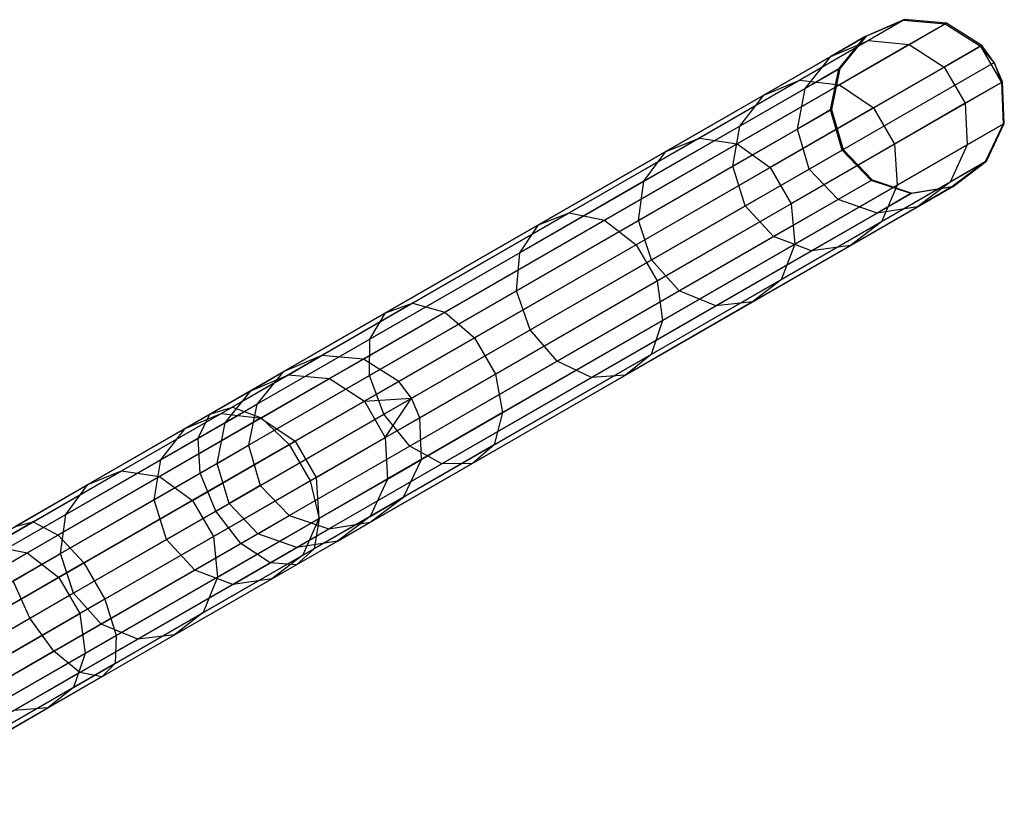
# Model space of a CAD drawing. Extents: x -91 to 91, y -91 to 262.
# Tile 471 of 480: x 68 to 79, y 37 to 46. Entities that reach past the tile are written whole.
import ezdxf

# ---------------------------------------------------------------- set-up
doc = ezdxf.new("R2010")
doc.units = 0
doc.header["$LTSCALE"] = 25.4
doc.layers.get('0').update_dxf_attribs({"linetype": 'CONTINUOUS'})

# ---------------------------------------------------------------- blocks, each defined once
blk = doc.blocks.new('ETE0_STL_1')
at = {"color": 0}
for p, q in [((71.219, 42.164, 301.427), (77.882, 46.007, 191.427)), ((71.219, 42.164, 301.427), (77.882, 46.007, 191.427)), ((71.695, 42.125, 301.455), (78.359, 45.967, 191.455)), ((71.695, 42.125, 301.455), (78.359, 45.967, 191.455)), ((77.431, 45.813, 188.432), (77.87, 46, 188.395)), ((77.431, 45.813, 188.432), (77.87, 46, 188.395)), ((77.882, 46.007, 191.427), (77.443, 45.82, 191.394)), ((77.882, 46.007, 191.427), (77.443, 45.82, 191.394)), ((77.87, 46, 188.395), (77.467, 45.767, 185.397)), ((77.87, 46, 188.395), (77.467, 45.767, 185.397)), ((77.882, 46.007, 191.427), (77.87, 46, 188.395)), ((77.882, 46.007, 191.427), (77.87, 46, 188.395)), ((77.87, 46, 188.395), (78.346, 45.96, 188.363)), ((77.87, 46, 188.395), (78.346, 45.96, 188.363)), ((78.359, 45.967, 191.455), (77.882, 46.007, 191.427)), ((78.359, 45.967, 191.455), (77.882, 46.007, 191.427)), ((78.346, 45.96, 188.363), (77.935, 45.723, 185.308)), ((78.346, 45.96, 188.363), (77.935, 45.723, 185.308)), ((78.359, 45.967, 191.455), (78.346, 45.96, 188.363)), ((78.359, 45.967, 191.455), (78.346, 45.96, 188.363)), ((78.346, 45.96, 188.363), (78.75, 45.704, 188.346)), ((78.346, 45.96, 188.363), (78.75, 45.704, 188.346)), ((78.763, 45.711, 191.47), (78.359, 45.967, 191.455)), ((78.763, 45.711, 191.47), (78.359, 45.967, 191.455)), ((70.779, 41.978, 301.394), (77.443, 45.82, 191.394)), ((70.779, 41.978, 301.394), (77.443, 45.82, 191.394)), ((77.431, 45.813, 188.432), (77.037, 45.586, 185.505)), ((77.431, 45.813, 188.432), (77.037, 45.586, 185.505)), ((77.129, 45.443, 188.468), (77.431, 45.813, 188.432)), ((77.129, 45.443, 188.468), (77.431, 45.813, 188.432)), ((77.443, 45.82, 191.394), (77.141, 45.45, 191.363)), ((77.443, 45.82, 191.394), (77.141, 45.45, 191.363)), ((77.443, 45.82, 191.394), (77.431, 45.813, 188.432)), ((77.443, 45.82, 191.394), (77.431, 45.813, 188.432)), ((72.099, 41.869, 301.47), (78.763, 45.711, 191.47)), ((72.099, 41.869, 301.47), (78.763, 45.711, 191.47)), ((77.467, 45.767, 185.397), (76.683, 45.315, 182.503)), ((77.467, 45.767, 185.397), (76.683, 45.315, 182.503)), ((77.037, 45.586, 185.505), (77.467, 45.767, 185.397)), ((77.037, 45.586, 185.505), (77.467, 45.767, 185.397)), ((77.935, 45.723, 185.308), (77.136, 45.262, 182.357)), ((77.935, 45.723, 185.308), (77.136, 45.262, 182.357)), ((77.467, 45.767, 185.397), (77.935, 45.723, 185.308)), ((77.467, 45.767, 185.397), (77.935, 45.723, 185.308)), ((77.935, 45.723, 185.308), (78.335, 45.464, 185.258)), ((77.935, 45.723, 185.308), (78.335, 45.464, 185.258)), ((78.75, 45.704, 188.346), (78.335, 45.464, 185.258)), ((78.75, 45.704, 188.346), (78.335, 45.464, 185.258)), ((78.763, 45.711, 191.47), (78.75, 45.704, 188.346)), ((78.763, 45.711, 191.47), (78.75, 45.704, 188.346)), ((78.75, 45.704, 188.346), (78.989, 45.289, 188.346)), ((78.907, 45.518, 191.473), (78.75, 45.704, 188.346)), ((78.907, 45.518, 191.473), (78.75, 45.704, 188.346)), ((78.75, 45.704, 188.346), (78.989, 45.289, 188.346)), ((78.907, 45.518, 191.473), (78.763, 45.711, 191.47)), ((78.907, 45.518, 191.473), (78.763, 45.711, 191.47)), ((77.037, 45.586, 185.505), (76.272, 45.144, 182.678)), ((77.037, 45.586, 185.505), (76.272, 45.144, 182.678)), ((76.745, 45.221, 185.606), (77.037, 45.586, 185.505)), ((76.745, 45.221, 185.606), (77.037, 45.586, 185.505)), ((72.244, 41.676, 301.473), (78.907, 45.518, 191.473)), ((72.244, 41.676, 301.473), (78.907, 45.518, 191.473)), ((79.002, 45.297, 191.47), (78.907, 45.518, 191.473)), ((78.907, 45.518, 191.473), (78.989, 45.289, 188.346)), ((78.907, 45.518, 191.473), (78.989, 45.289, 188.346)), ((79.002, 45.297, 191.47), (78.907, 45.518, 191.473)), ((70.478, 41.608, 301.363), (77.141, 45.45, 191.363)), ((70.478, 41.608, 301.363), (77.141, 45.45, 191.363)), ((77.129, 45.443, 188.468), (76.745, 45.221, 185.606)), ((77.129, 45.443, 188.468), (76.745, 45.221, 185.606)), ((77.034, 44.975, 188.493), (77.129, 45.443, 188.468)), ((77.034, 44.975, 188.493), (77.129, 45.443, 188.468)), ((77.141, 45.45, 191.363), (77.046, 44.981, 191.341)), ((77.141, 45.45, 191.363), (77.046, 44.981, 191.341)), ((77.141, 45.45, 191.363), (77.129, 45.443, 188.468)), ((77.141, 45.45, 191.363), (77.129, 45.443, 188.468)), ((78.335, 45.464, 185.258), (77.527, 44.999, 182.275)), ((78.335, 45.464, 185.258), (77.527, 44.999, 182.275)), ((78.335, 45.464, 185.258), (78.574, 45.05, 185.258)), ((78.335, 45.464, 185.258), (78.574, 45.05, 185.258)), ((72.338, 41.454, 301.47), (79.002, 45.297, 191.47)), ((72.338, 41.454, 301.47), (79.002, 45.297, 191.47)), ((76.683, 45.315, 182.503), (75.535, 44.653, 179.774)), ((76.683, 45.315, 182.503), (75.535, 44.653, 179.774)), ((77.136, 45.262, 182.357), (75.966, 44.588, 179.576)), ((77.136, 45.262, 182.357), (75.966, 44.588, 179.576)), ((76.272, 45.144, 182.678), (76.683, 45.315, 182.503)), ((76.272, 45.144, 182.678), (76.683, 45.315, 182.503)), ((76.683, 45.315, 182.503), (77.136, 45.262, 182.357)), ((76.683, 45.315, 182.503), (77.136, 45.262, 182.357)), ((77.136, 45.262, 182.357), (77.527, 44.999, 182.275)), ((77.136, 45.262, 182.357), (77.527, 44.999, 182.275)), ((78.989, 45.289, 188.346), (78.574, 45.05, 185.258)), ((78.989, 45.289, 188.346), (78.574, 45.05, 185.258)), ((79.002, 45.297, 191.47), (78.989, 45.289, 188.346)), ((79.002, 45.297, 191.47), (78.989, 45.289, 188.346)), ((78.989, 45.289, 188.346), (79.008, 44.811, 188.363)), ((78.989, 45.289, 188.346), (79.008, 44.811, 188.363)), ((79.021, 44.819, 191.455), (79.002, 45.297, 191.47)), ((79.021, 44.819, 191.455), (79.002, 45.297, 191.47)), ((76.272, 45.144, 182.678), (75.15, 44.498, 180.013)), ((76.272, 45.144, 182.678), (75.15, 44.498, 180.013)), ((76.745, 45.221, 185.606), (75.996, 44.79, 182.843)), ((76.745, 45.221, 185.606), (75.996, 44.79, 182.843)), ((75.996, 44.79, 182.843), (76.272, 45.144, 182.678)), ((75.996, 44.79, 182.843), (76.272, 45.144, 182.678)), ((76.656, 44.756, 185.678), (76.745, 45.221, 185.606)), ((76.656, 44.756, 185.678), (76.745, 45.221, 185.606)), ((78.574, 45.05, 185.258), (77.766, 44.584, 182.275)), ((78.574, 45.05, 185.258), (77.766, 44.584, 182.275)), ((78.574, 45.05, 185.258), (78.598, 44.574, 185.308)), ((78.574, 45.05, 185.258), (78.598, 44.574, 185.308)), ((70.382, 41.139, 301.341), (77.046, 44.981, 191.341)), ((70.382, 41.139, 301.341), (77.046, 44.981, 191.341)), ((77.527, 44.999, 182.275), (76.344, 44.317, 179.465)), ((77.527, 44.999, 182.275), (76.344, 44.317, 179.465)), ((77.034, 44.975, 188.493), (76.656, 44.756, 185.678)), ((77.034, 44.975, 188.493), (76.656, 44.756, 185.678)), ((77.046, 44.981, 191.341), (77.034, 44.975, 188.493)), ((77.046, 44.981, 191.341), (77.034, 44.975, 188.493)), ((77.167, 44.515, 188.502), (77.034, 44.975, 188.493)), ((77.167, 44.515, 188.502), (77.034, 44.975, 188.493)), ((77.046, 44.981, 191.341), (77.179, 44.522, 191.333)), ((77.046, 44.981, 191.341), (77.179, 44.522, 191.333)), ((77.527, 44.999, 182.275), (77.766, 44.584, 182.275)), ((77.527, 44.999, 182.275), (77.766, 44.584, 182.275)), ((72.358, 40.976, 301.455), (79.021, 44.819, 191.455)), ((72.358, 40.976, 301.455), (79.021, 44.819, 191.455)), ((79.008, 44.811, 188.363), (78.598, 44.574, 185.308)), ((79.008, 44.811, 188.363), (78.598, 44.574, 185.308)), ((79.008, 44.811, 188.363), (78.804, 44.38, 188.395)), ((79.008, 44.811, 188.363), (78.804, 44.38, 188.395)), ((78.817, 44.387, 191.427), (79.021, 44.819, 191.455)), ((78.817, 44.387, 191.427), (79.021, 44.819, 191.455)), ((79.021, 44.819, 191.455), (79.008, 44.811, 188.363)), ((79.021, 44.819, 191.455), (79.008, 44.811, 188.363)), ((75.996, 44.79, 182.843), (74.9, 44.158, 180.238)), ((75.996, 44.79, 182.843), (74.9, 44.158, 180.238)), ((75.919, 44.332, 182.96), (75.996, 44.79, 182.843)), ((75.919, 44.332, 182.96), (75.996, 44.79, 182.843)), ((76.656, 44.756, 185.678), (75.919, 44.332, 182.96)), ((76.656, 44.756, 185.678), (75.919, 44.332, 182.96)), ((76.791, 44.298, 185.704), (76.656, 44.756, 185.678)), ((76.791, 44.298, 185.704), (76.656, 44.756, 185.678)), ((75.535, 44.653, 179.774), (74.048, 43.796, 177.273)), ((75.535, 44.653, 179.774), (74.048, 43.796, 177.273)), ((75.966, 44.588, 179.576), (74.45, 43.714, 177.027)), ((75.966, 44.588, 179.576), (74.45, 43.714, 177.027)), ((75.15, 44.498, 180.013), (75.535, 44.653, 179.774)), ((75.15, 44.498, 180.013), (75.535, 44.653, 179.774)), ((75.535, 44.653, 179.774), (75.966, 44.588, 179.576)), ((75.535, 44.653, 179.774), (75.966, 44.588, 179.576)), ((75.966, 44.588, 179.576), (76.344, 44.317, 179.465)), ((75.966, 44.588, 179.576), (76.344, 44.317, 179.465)), ((77.766, 44.584, 182.275), (76.583, 43.902, 179.465)), ((77.766, 44.584, 182.275), (76.583, 43.902, 179.465)), ((77.766, 44.584, 182.275), (77.798, 44.114, 182.357)), ((77.766, 44.584, 182.275), (77.798, 44.114, 182.357)), ((78.598, 44.574, 185.308), (77.798, 44.114, 182.357)), ((78.598, 44.574, 185.308), (77.798, 44.114, 182.357)), ((78.598, 44.574, 185.308), (78.401, 44.147, 185.397)), ((78.598, 44.574, 185.308), (78.401, 44.147, 185.397)), ((70.515, 40.679, 301.333), (77.179, 44.522, 191.333)), ((70.515, 40.679, 301.333), (77.179, 44.522, 191.333)), ((75.15, 44.498, 180.013), (73.698, 43.661, 177.571)), ((75.15, 44.498, 180.013), (73.698, 43.661, 177.571)), ((74.9, 44.158, 180.238), (75.15, 44.498, 180.013)), ((74.9, 44.158, 180.238), (75.15, 44.498, 180.013)), ((76.791, 44.298, 185.704), (77.167, 44.515, 188.502)), ((76.791, 44.298, 185.704), (77.167, 44.515, 188.502)), ((77.179, 44.522, 191.333), (77.167, 44.515, 188.502)), ((77.179, 44.522, 191.333), (77.167, 44.515, 188.502)), ((77.498, 44.169, 188.493), (77.167, 44.515, 188.502)), ((77.498, 44.169, 188.493), (77.167, 44.515, 188.502)), ((77.179, 44.522, 191.333), (77.51, 44.176, 191.341)), ((77.179, 44.522, 191.333), (77.51, 44.176, 191.341)), ((72.153, 40.544, 301.427), (78.817, 44.387, 191.427)), ((72.153, 40.544, 301.427), (78.817, 44.387, 191.427)), ((78.804, 44.38, 188.395), (78.401, 44.147, 185.397)), ((78.804, 44.38, 188.395), (78.401, 44.147, 185.397)), ((78.804, 44.38, 188.395), (78.423, 44.093, 188.432)), ((78.804, 44.38, 188.395), (78.423, 44.093, 188.432)), ((78.435, 44.1, 191.394), (78.817, 44.387, 191.427)), ((78.435, 44.1, 191.394), (78.817, 44.387, 191.427)), ((78.817, 44.387, 191.427), (78.804, 44.38, 188.395)), ((78.817, 44.387, 191.427), (78.804, 44.38, 188.395)), ((76.344, 44.317, 179.465), (74.812, 43.433, 176.888)), ((76.344, 44.317, 179.465), (74.812, 43.433, 176.888)), ((75.919, 44.332, 182.96), (74.841, 43.71, 180.398)), ((75.919, 44.332, 182.96), (74.841, 43.71, 180.398)), ((76.059, 43.876, 183.002), (75.919, 44.332, 182.96)), ((76.059, 43.876, 183.002), (75.919, 44.332, 182.96)), ((76.059, 43.876, 183.002), (76.791, 44.298, 185.704)), ((76.059, 43.876, 183.002), (76.791, 44.298, 185.704)), ((76.344, 44.317, 179.465), (76.583, 43.902, 179.465)), ((76.344, 44.317, 179.465), (76.583, 43.902, 179.465)), ((77.12, 43.951, 185.678), (76.791, 44.298, 185.704)), ((77.12, 43.951, 185.678), (76.791, 44.298, 185.704)), ((70.846, 40.334, 301.341), (77.51, 44.176, 191.341)), ((70.846, 40.334, 301.341), (77.51, 44.176, 191.341)), ((74.9, 44.158, 180.238), (73.481, 43.339, 177.851)), ((74.9, 44.158, 180.238), (73.481, 43.339, 177.851)), ((74.841, 43.71, 180.398), (74.9, 44.158, 180.238)), ((74.841, 43.71, 180.398), (74.9, 44.158, 180.238)), ((77.498, 44.169, 188.493), (77.12, 43.951, 185.678)), ((77.498, 44.169, 188.493), (77.12, 43.951, 185.678)), ((77.51, 44.176, 191.341), (77.498, 44.169, 188.493)), ((77.51, 44.176, 191.341), (77.498, 44.169, 188.493)), ((77.951, 44.017, 188.468), (77.498, 44.169, 188.493)), ((77.951, 44.017, 188.468), (77.498, 44.169, 188.493)), ((77.51, 44.176, 191.341), (77.963, 44.024, 191.363)), ((77.51, 44.176, 191.341), (77.963, 44.024, 191.363)), ((78.401, 44.147, 185.397), (77.617, 43.695, 182.503)), ((78.401, 44.147, 185.397), (77.617, 43.695, 182.503)), ((78.401, 44.147, 185.397), (78.029, 43.866, 185.505)), ((78.401, 44.147, 185.397), (78.029, 43.866, 185.505)), ((71.3, 40.182, 301.363), (77.963, 44.024, 191.363)), ((71.3, 40.182, 301.363), (77.963, 44.024, 191.363)), ((71.771, 40.258, 301.394), (78.435, 44.1, 191.394)), ((71.771, 40.258, 301.394), (78.435, 44.1, 191.394)), ((77.798, 44.114, 182.357), (76.628, 43.439, 179.576)), ((77.798, 44.114, 182.357), (76.628, 43.439, 179.576)), ((77.951, 44.017, 188.468), (77.567, 43.795, 185.606)), ((77.951, 44.017, 188.468), (77.567, 43.795, 185.606)), ((77.798, 44.114, 182.357), (77.617, 43.695, 182.503)), ((77.798, 44.114, 182.357), (77.617, 43.695, 182.503)), ((78.423, 44.093, 188.432), (77.951, 44.017, 188.468)), ((78.423, 44.093, 188.432), (77.951, 44.017, 188.468)), ((77.963, 44.024, 191.363), (77.951, 44.017, 188.468)), ((77.963, 44.024, 191.363), (77.951, 44.017, 188.468)), ((77.963, 44.024, 191.363), (78.435, 44.1, 191.394)), ((77.963, 44.024, 191.363), (78.435, 44.1, 191.394)), ((78.423, 44.093, 188.432), (78.029, 43.866, 185.505)), ((78.423, 44.093, 188.432), (78.029, 43.866, 185.505)), ((78.435, 44.1, 191.394), (78.423, 44.093, 188.432)), ((78.435, 44.1, 191.394), (78.423, 44.093, 188.432)), ((76.583, 43.902, 179.465), (75.052, 43.019, 176.888)), ((76.583, 43.902, 179.465), (75.052, 43.019, 176.888)), ((77.12, 43.951, 185.678), (76.384, 43.527, 182.96)), ((77.12, 43.951, 185.678), (76.384, 43.527, 182.96)), ((76.583, 43.902, 179.465), (76.628, 43.439, 179.576)), ((76.583, 43.902, 179.465), (76.628, 43.439, 179.576)), ((77.567, 43.795, 185.606), (77.12, 43.951, 185.678)), ((77.567, 43.795, 185.606), (77.12, 43.951, 185.678)), ((74.048, 43.796, 177.273), (72.256, 42.763, 175.055)), ((74.048, 43.796, 177.273), (72.256, 42.763, 175.055)), ((73.698, 43.661, 177.571), (74.048, 43.796, 177.273)), ((73.698, 43.661, 177.571), (74.048, 43.796, 177.273)), ((74.048, 43.796, 177.273), (74.45, 43.714, 177.027)), ((74.048, 43.796, 177.273), (74.45, 43.714, 177.027)), ((74.988, 43.258, 180.455), (76.059, 43.876, 183.002)), ((74.988, 43.258, 180.455), (76.059, 43.876, 183.002)), ((76.384, 43.527, 182.96), (76.059, 43.876, 183.002)), ((76.384, 43.527, 182.96), (76.059, 43.876, 183.002)), ((77.567, 43.795, 185.606), (76.818, 43.364, 182.843)), ((77.567, 43.795, 185.606), (76.818, 43.364, 182.843)), ((78.029, 43.866, 185.505), (77.263, 43.425, 182.678)), ((78.029, 43.866, 185.505), (77.263, 43.425, 182.678)), ((78.029, 43.866, 185.505), (77.567, 43.795, 185.606)), ((78.029, 43.866, 185.505), (77.567, 43.795, 185.606)), ((74.45, 43.714, 177.027), (72.624, 42.661, 174.766)), ((74.45, 43.714, 177.027), (72.624, 42.661, 174.766)), ((74.841, 43.71, 180.398), (73.445, 42.905, 178.049)), ((74.841, 43.71, 180.398), (73.445, 42.905, 178.049)), ((74.45, 43.714, 177.027), (74.812, 43.433, 176.888)), ((74.45, 43.714, 177.027), (74.812, 43.433, 176.888)), ((74.988, 43.258, 180.455), (74.841, 43.71, 180.398)), ((74.988, 43.258, 180.455), (74.841, 43.71, 180.398)), ((77.617, 43.695, 182.503), (76.469, 43.033, 179.774)), ((77.617, 43.695, 182.503), (76.469, 43.033, 179.774)), ((77.617, 43.695, 182.503), (77.263, 43.425, 182.678)), ((77.617, 43.695, 182.503), (77.263, 43.425, 182.678)), ((73.698, 43.661, 177.571), (71.948, 42.652, 175.404)), ((73.698, 43.661, 177.571), (71.948, 42.652, 175.404)), ((73.481, 43.339, 177.851), (73.698, 43.661, 177.571)), ((73.481, 43.339, 177.851), (73.698, 43.661, 177.571)), ((76.384, 43.527, 182.96), (75.305, 42.905, 180.398)), ((76.384, 43.527, 182.96), (75.305, 42.905, 180.398)), ((76.818, 43.364, 182.843), (76.384, 43.527, 182.96)), ((76.818, 43.364, 182.843), (76.384, 43.527, 182.96)), ((73.481, 43.339, 177.851), (71.77, 42.353, 175.733)), ((73.481, 43.339, 177.851), (71.77, 42.353, 175.733)), ((74.812, 43.433, 176.888), (72.966, 42.369, 174.603)), ((74.812, 43.433, 176.888), (72.966, 42.369, 174.603)), ((73.445, 42.905, 178.049), (73.481, 43.339, 177.851)), ((73.445, 42.905, 178.049), (73.481, 43.339, 177.851)), ((74.812, 43.433, 176.888), (75.052, 43.019, 176.888)), ((74.812, 43.433, 176.888), (75.052, 43.019, 176.888)), ((76.628, 43.439, 179.576), (75.113, 42.565, 177.027)), ((76.628, 43.439, 179.576), (75.113, 42.565, 177.027)), ((76.818, 43.364, 182.843), (75.722, 42.732, 180.238)), ((76.818, 43.364, 182.843), (75.722, 42.732, 180.238)), ((77.263, 43.425, 182.678), (76.142, 42.778, 180.013)), ((77.263, 43.425, 182.678), (76.142, 42.778, 180.013)), ((76.628, 43.439, 179.576), (76.469, 43.033, 179.774)), ((76.628, 43.439, 179.576), (76.469, 43.033, 179.774)), ((77.263, 43.425, 182.678), (76.818, 43.364, 182.843)), ((77.263, 43.425, 182.678), (76.818, 43.364, 182.843)), ((73.6, 42.458, 178.121), (74.988, 43.258, 180.455)), ((73.6, 42.458, 178.121), (74.988, 43.258, 180.455)), ((75.305, 42.905, 180.398), (74.988, 43.258, 180.455)), ((75.305, 42.905, 180.398), (74.988, 43.258, 180.455)), ((75.052, 43.019, 176.888), (73.205, 41.954, 174.603)), ((75.052, 43.019, 176.888), (73.205, 41.954, 174.603)), ((76.469, 43.033, 179.774), (74.983, 42.176, 177.273)), ((76.469, 43.033, 179.774), (74.983, 42.176, 177.273)), ((75.052, 43.019, 176.888), (75.113, 42.565, 177.027)), ((75.052, 43.019, 176.888), (75.113, 42.565, 177.027)), ((76.469, 43.033, 179.774), (76.142, 42.778, 180.013)), ((76.469, 43.033, 179.774), (76.142, 42.778, 180.013)), ((73.445, 42.905, 178.049), (71.763, 41.935, 175.966)), ((73.445, 42.905, 178.049), (71.763, 41.935, 175.966)), ((73.6, 42.458, 178.121), (73.445, 42.905, 178.049)), ((73.6, 42.458, 178.121), (73.445, 42.905, 178.049)), ((75.305, 42.905, 180.398), (73.91, 42.1, 178.049)), ((75.305, 42.905, 180.398), (73.91, 42.1, 178.049)), ((75.722, 42.732, 180.238), (75.305, 42.905, 180.398)), ((75.722, 42.732, 180.238), (75.305, 42.905, 180.398)), ((76.142, 42.778, 180.013), (74.69, 41.941, 177.571)), ((76.142, 42.778, 180.013), (74.69, 41.941, 177.571)), ((76.142, 42.778, 180.013), (75.722, 42.732, 180.238)), ((76.142, 42.778, 180.013), (75.722, 42.732, 180.238)), ((72.256, 42.763, 175.055), (70.199, 41.576, 173.169)), ((72.256, 42.763, 175.055), (70.199, 41.576, 173.169)), ((72.624, 42.661, 174.766), (70.526, 41.451, 172.843)), ((72.624, 42.661, 174.766), (70.526, 41.451, 172.843)), ((71.948, 42.652, 175.404), (72.256, 42.763, 175.055)), ((71.948, 42.652, 175.404), (72.256, 42.763, 175.055)), ((72.256, 42.763, 175.055), (72.624, 42.661, 174.766)), ((72.256, 42.763, 175.055), (72.624, 42.661, 174.766)), ((72.624, 42.661, 174.766), (72.966, 42.369, 174.603)), ((72.624, 42.661, 174.766), (72.966, 42.369, 174.603)), ((75.722, 42.732, 180.238), (74.303, 41.913, 177.851)), ((75.722, 42.732, 180.238), (74.303, 41.913, 177.851)), ((71.948, 42.652, 175.404), (69.939, 41.493, 173.562)), ((71.948, 42.652, 175.404), (69.939, 41.493, 173.562)), ((71.77, 42.353, 175.733), (71.948, 42.652, 175.404)), ((71.77, 42.353, 175.733), (71.948, 42.652, 175.404)), ((75.113, 42.565, 177.027), (73.286, 41.512, 174.766)), ((75.113, 42.565, 177.027), (73.286, 41.512, 174.766)), ((75.113, 42.565, 177.027), (74.983, 42.176, 177.273)), ((75.113, 42.565, 177.027), (74.983, 42.176, 177.273)), ((71.927, 41.494, 176.05), (73.6, 42.458, 178.121)), ((71.927, 41.494, 176.05), (73.6, 42.458, 178.121)), ((73.91, 42.1, 178.049), (73.6, 42.458, 178.121)), ((73.91, 42.1, 178.049), (73.6, 42.458, 178.121)), ((71.77, 42.353, 175.733), (69.806, 41.22, 173.932)), ((71.77, 42.353, 175.733), (69.806, 41.22, 173.932)), ((72.966, 42.369, 174.603), (70.846, 41.146, 172.659)), ((72.966, 42.369, 174.603), (70.846, 41.146, 172.659)), ((71.763, 41.935, 175.966), (71.77, 42.353, 175.733)), ((71.763, 41.935, 175.966), (71.77, 42.353, 175.733)), ((72.966, 42.369, 174.603), (73.205, 41.954, 174.603)), ((72.966, 42.369, 174.603), (73.205, 41.954, 174.603)), ((71.219, 42.164, 301.427), (70.779, 41.978, 301.394)), ((71.219, 42.164, 301.427), (70.779, 41.978, 301.394)), ((70.837, 41.944, 304.448), (71.219, 42.164, 301.427)), ((70.837, 41.944, 304.448), (71.219, 42.164, 301.427)), ((71.695, 42.125, 301.455), (71.219, 42.164, 301.427)), ((71.695, 42.125, 301.455), (71.219, 42.164, 301.427)), ((71.306, 41.901, 304.534), (71.695, 42.125, 301.455)), ((71.306, 41.901, 304.534), (71.695, 42.125, 301.455)), ((72.099, 41.869, 301.47), (71.695, 42.125, 301.455)), ((72.099, 41.869, 301.47), (71.695, 42.125, 301.455)), ((73.91, 42.1, 178.049), (72.227, 41.13, 175.966)), ((73.91, 42.1, 178.049), (72.227, 41.13, 175.966)), ((74.983, 42.176, 177.273), (73.191, 41.143, 175.055)), ((74.983, 42.176, 177.273), (73.191, 41.143, 175.055)), ((74.303, 41.913, 177.851), (73.91, 42.1, 178.049)), ((74.303, 41.913, 177.851), (73.91, 42.1, 178.049)), ((74.983, 42.176, 177.273), (74.69, 41.941, 177.571)), ((74.983, 42.176, 177.273), (74.69, 41.941, 177.571)), ((71.763, 41.935, 175.966), (69.83, 40.821, 174.195)), ((71.763, 41.935, 175.966), (69.83, 40.821, 174.195)), ((70.069, 41.501, 307.368), (70.837, 41.944, 304.448)), ((70.069, 41.501, 307.368), (70.837, 41.944, 304.448)), ((70.407, 41.763, 304.344), (70.779, 41.978, 301.394)), ((70.407, 41.763, 304.344), (70.779, 41.978, 301.394)), ((70.407, 41.763, 304.344), (70.837, 41.944, 304.448)), ((70.407, 41.763, 304.344), (70.837, 41.944, 304.448)), ((70.779, 41.978, 301.394), (70.478, 41.608, 301.363)), ((70.779, 41.978, 301.394), (70.478, 41.608, 301.363)), ((70.522, 41.449, 307.511), (71.306, 41.901, 304.534)), ((70.522, 41.449, 307.511), (71.306, 41.901, 304.534)), ((70.837, 41.944, 304.448), (71.306, 41.901, 304.534)), ((70.837, 41.944, 304.448), (71.306, 41.901, 304.534)), ((73.205, 41.954, 174.603), (71.085, 40.732, 172.659)), ((73.205, 41.954, 174.603), (71.085, 40.732, 172.659)), ((71.306, 41.901, 304.534), (71.706, 41.642, 304.582)), ((71.306, 41.901, 304.534), (71.706, 41.642, 304.582)), ((71.927, 41.494, 176.05), (71.763, 41.935, 175.966)), ((71.927, 41.494, 176.05), (71.763, 41.935, 175.966)), ((74.303, 41.913, 177.851), (72.592, 40.927, 175.733)), ((74.303, 41.913, 177.851), (72.592, 40.927, 175.733)), ((74.69, 41.941, 177.571), (72.94, 40.932, 175.404)), ((74.69, 41.941, 177.571), (72.94, 40.932, 175.404)), ((73.205, 41.954, 174.603), (73.286, 41.512, 174.766)), ((73.205, 41.954, 174.603), (73.286, 41.512, 174.766)), ((74.69, 41.941, 177.571), (74.303, 41.913, 177.851)), ((74.69, 41.941, 177.571), (74.303, 41.913, 177.851)), ((69.656, 41.33, 307.197), (70.407, 41.763, 304.344)), ((69.656, 41.33, 307.197), (70.407, 41.763, 304.344)), ((70.113, 41.397, 304.247), (70.407, 41.763, 304.344)), ((70.113, 41.397, 304.247), (70.407, 41.763, 304.344)), ((71.706, 41.642, 304.582), (72.099, 41.869, 301.47)), ((71.706, 41.642, 304.582), (72.099, 41.869, 301.47)), ((72.244, 41.676, 301.473), (72.099, 41.869, 301.47)), ((72.244, 41.676, 301.473), (72.099, 41.869, 301.47)), ((71.706, 41.642, 304.582), (72.244, 41.676, 301.473)), ((71.706, 41.642, 304.582), (72.244, 41.676, 301.473)), ((71.945, 41.227, 304.582), (72.244, 41.676, 301.473)), ((71.945, 41.227, 304.582), (72.244, 41.676, 301.473)), ((72.338, 41.454, 301.47), (72.244, 41.676, 301.473)), ((72.338, 41.454, 301.47), (72.244, 41.676, 301.473)), ((70.199, 41.576, 173.169), (67.921, 40.263, 171.657)), ((70.199, 41.576, 173.169), (67.921, 40.263, 171.657)), ((69.939, 41.493, 173.562), (70.199, 41.576, 173.169)), ((69.939, 41.493, 173.562), (70.199, 41.576, 173.169)), ((70.113, 41.397, 304.247), (70.478, 41.608, 301.363)), ((70.113, 41.397, 304.247), (70.478, 41.608, 301.363)), ((70.199, 41.576, 173.169), (70.526, 41.451, 172.843)), ((70.199, 41.576, 173.169), (70.526, 41.451, 172.843)), ((70.478, 41.608, 301.363), (70.382, 41.139, 301.341)), ((70.478, 41.608, 301.363), (70.382, 41.139, 301.341)), ((70.914, 41.185, 307.591), (71.706, 41.642, 304.582)), ((70.914, 41.185, 307.591), (71.706, 41.642, 304.582)), ((71.706, 41.642, 304.582), (71.945, 41.227, 304.582)), ((71.706, 41.642, 304.582), (71.945, 41.227, 304.582)), ((69.939, 41.493, 173.562), (67.714, 40.21, 172.085)), ((69.939, 41.493, 173.562), (67.714, 40.21, 172.085)), ((70.526, 41.451, 172.843), (68.205, 40.112, 171.302)), ((70.526, 41.451, 172.843), (68.205, 40.112, 171.302)), ((68.93, 40.845, 310.123), (70.069, 41.501, 307.368)), ((68.93, 40.845, 310.123), (70.069, 41.501, 307.368)), ((69.362, 40.78, 310.319), (70.522, 41.449, 307.511)), ((69.362, 40.78, 310.319), (70.522, 41.449, 307.511)), ((69.656, 41.33, 307.197), (70.069, 41.501, 307.368)), ((69.656, 41.33, 307.197), (70.069, 41.501, 307.368)), ((69.806, 41.22, 173.932), (69.939, 41.493, 173.562)), ((69.806, 41.22, 173.932), (69.939, 41.493, 173.562)), ((70.007, 40.386, 174.29), (71.927, 41.494, 176.05)), ((70.007, 40.386, 174.29), (71.927, 41.494, 176.05)), ((70.069, 41.501, 307.368), (70.522, 41.449, 307.511)), ((70.069, 41.501, 307.368), (70.522, 41.449, 307.511)), ((70.522, 41.449, 307.511), (70.914, 41.185, 307.591)), ((70.522, 41.449, 307.511), (70.914, 41.185, 307.591)), ((70.526, 41.451, 172.843), (70.846, 41.146, 172.659)), ((70.526, 41.451, 172.843), (70.846, 41.146, 172.659)), ((73.286, 41.512, 174.766), (71.189, 40.302, 172.843)), ((73.286, 41.512, 174.766), (71.189, 40.302, 172.843)), ((72.227, 41.13, 175.966), (71.927, 41.494, 176.05)), ((72.227, 41.13, 175.966), (71.927, 41.494, 176.05)), ((71.945, 41.227, 304.582), (72.338, 41.454, 301.47)), ((71.945, 41.227, 304.582), (72.338, 41.454, 301.47)), ((72.358, 40.976, 301.455), (72.338, 41.454, 301.47)), ((72.358, 40.976, 301.455), (72.338, 41.454, 301.47)), ((73.286, 41.512, 174.766), (73.191, 41.143, 175.055)), ((73.286, 41.512, 174.766), (73.191, 41.143, 175.055)), ((68.544, 40.689, 309.887), (69.656, 41.33, 307.197)), ((68.544, 40.689, 309.887), (69.656, 41.33, 307.197)), ((69.379, 40.974, 307.035), (70.113, 41.397, 304.247)), ((69.379, 40.974, 307.035), (70.113, 41.397, 304.247)), ((69.379, 40.974, 307.035), (69.656, 41.33, 307.197)), ((69.379, 40.974, 307.035), (69.656, 41.33, 307.197)), ((70.024, 40.932, 304.177), (70.113, 41.397, 304.247)), ((70.024, 40.932, 304.177), (70.113, 41.397, 304.247)), ((69.806, 41.22, 173.932), (67.632, 39.966, 172.489)), ((69.806, 41.22, 173.932), (67.632, 39.966, 172.489)), ((69.83, 40.821, 174.195), (69.806, 41.22, 173.932)), ((69.83, 40.821, 174.195), (69.806, 41.22, 173.932)), ((71.153, 40.771, 307.591), (71.945, 41.227, 304.582)), ((71.153, 40.771, 307.591), (71.945, 41.227, 304.582)), ((71.945, 41.227, 304.582), (71.969, 40.752, 304.534)), ((71.945, 41.227, 304.582), (71.969, 40.752, 304.534)), ((70.846, 41.146, 172.659), (68.5, 39.793, 171.101)), ((70.846, 41.146, 172.659), (68.5, 39.793, 171.101)), ((69.741, 40.509, 310.43), (70.914, 41.185, 307.591)), ((69.741, 40.509, 310.43), (70.914, 41.185, 307.591)), ((70.024, 40.932, 304.177), (70.382, 41.139, 301.341)), ((70.024, 40.932, 304.177), (70.382, 41.139, 301.341)), ((72.227, 41.13, 175.966), (70.295, 40.016, 174.195)), ((72.227, 41.13, 175.966), (70.295, 40.016, 174.195)), ((70.382, 41.139, 301.341), (70.515, 40.679, 301.333)), ((70.382, 41.139, 301.341), (70.515, 40.679, 301.333)), ((70.846, 41.146, 172.659), (71.085, 40.732, 172.659)), ((70.846, 41.146, 172.659), (71.085, 40.732, 172.659)), ((70.914, 41.185, 307.591), (71.153, 40.771, 307.591)), ((70.914, 41.185, 307.591), (71.153, 40.771, 307.591)), ((73.191, 41.143, 175.055), (71.133, 39.956, 173.169)), ((73.191, 41.143, 175.055), (71.133, 39.956, 173.169)), ((72.592, 40.927, 175.733), (72.227, 41.13, 175.966)), ((72.592, 40.927, 175.733), (72.227, 41.13, 175.966)), ((73.191, 41.143, 175.055), (72.94, 40.932, 175.404)), ((73.191, 41.143, 175.055), (72.94, 40.932, 175.404)), ((68.293, 40.348, 309.665), (69.379, 40.974, 307.035)), ((68.293, 40.348, 309.665), (69.379, 40.974, 307.035)), ((69.302, 40.516, 306.92), (69.379, 40.974, 307.035)), ((69.302, 40.516, 306.92), (69.379, 40.974, 307.035)), ((71.969, 40.752, 304.534), (72.358, 40.976, 301.455)), ((71.969, 40.752, 304.534), (72.358, 40.976, 301.455)), ((72.153, 40.544, 301.427), (72.358, 40.976, 301.455)), ((72.153, 40.544, 301.427), (72.358, 40.976, 301.455)), ((69.302, 40.516, 306.92), (70.024, 40.932, 304.177)), ((69.302, 40.516, 306.92), (70.024, 40.932, 304.177)), ((70.159, 40.474, 304.152), (70.024, 40.932, 304.177)), ((70.159, 40.474, 304.152), (70.024, 40.932, 304.177)), ((72.592, 40.927, 175.733), (70.628, 39.794, 173.932)), ((72.592, 40.927, 175.733), (70.628, 39.794, 173.932)), ((72.94, 40.932, 175.404), (70.931, 39.773, 173.562)), ((72.94, 40.932, 175.404), (70.931, 39.773, 173.562)), ((72.94, 40.932, 175.404), (72.592, 40.927, 175.733)), ((72.94, 40.932, 175.404), (72.592, 40.927, 175.733)), ((67.448, 39.99, 312.651), (68.93, 40.845, 310.123)), ((67.448, 39.99, 312.651), (68.93, 40.845, 310.123)), ((69.83, 40.821, 174.195), (67.692, 39.587, 172.775)), ((69.83, 40.821, 174.195), (67.692, 39.587, 172.775)), ((67.851, 39.908, 312.896), (69.362, 40.78, 310.319)), ((67.851, 39.908, 312.896), (69.362, 40.78, 310.319)), ((68.544, 40.689, 309.887), (68.93, 40.845, 310.123)), ((68.544, 40.689, 309.887), (68.93, 40.845, 310.123)), ((68.93, 40.845, 310.123), (69.362, 40.78, 310.319)), ((68.93, 40.845, 310.123), (69.362, 40.78, 310.319)), ((69.362, 40.78, 310.319), (69.741, 40.509, 310.43)), ((69.362, 40.78, 310.319), (69.741, 40.509, 310.43)), ((70.007, 40.386, 174.29), (69.83, 40.821, 174.195)), ((70.007, 40.386, 174.29), (69.83, 40.821, 174.195)), ((69.98, 40.094, 310.43), (71.153, 40.771, 307.591)), ((69.98, 40.094, 310.43), (71.153, 40.771, 307.591)), ((71.153, 40.771, 307.591), (71.185, 40.3, 307.511)), ((71.153, 40.771, 307.591), (71.185, 40.3, 307.511)), ((71.185, 40.3, 307.511), (71.969, 40.752, 304.534)), ((71.185, 40.3, 307.511), (71.969, 40.752, 304.534)), ((71.969, 40.752, 304.534), (71.771, 40.324, 304.448)), ((71.969, 40.752, 304.534), (71.771, 40.324, 304.448)), ((67.096, 39.854, 312.356), (68.544, 40.689, 309.887)), ((67.096, 39.854, 312.356), (68.544, 40.689, 309.887)), ((68.293, 40.348, 309.665), (68.544, 40.689, 309.887)), ((68.293, 40.348, 309.665), (68.544, 40.689, 309.887)), ((71.085, 40.732, 172.659), (68.739, 39.379, 171.101)), ((71.085, 40.732, 172.659), (68.739, 39.379, 171.101)), ((70.515, 40.679, 301.333), (70.159, 40.474, 304.152)), ((70.515, 40.679, 301.333), (70.159, 40.474, 304.152)), ((70.515, 40.679, 301.333), (70.846, 40.334, 301.341)), ((70.515, 40.679, 301.333), (70.846, 40.334, 301.341)), ((71.085, 40.732, 172.659), (71.189, 40.302, 172.843)), ((71.085, 40.732, 172.659), (71.189, 40.302, 172.843)), ((71.771, 40.324, 304.448), (72.153, 40.544, 301.427)), ((71.771, 40.324, 304.448), (72.153, 40.544, 301.427)), ((71.771, 40.258, 301.394), (72.153, 40.544, 301.427)), ((71.771, 40.258, 301.394), (72.153, 40.544, 301.427)), ((68.214, 39.628, 313.034), (69.741, 40.509, 310.43)), ((68.214, 39.628, 313.034), (69.741, 40.509, 310.43)), ((68.233, 39.9, 309.507), (69.302, 40.516, 306.92)), ((68.233, 39.9, 309.507), (69.302, 40.516, 306.92)), ((69.442, 40.06, 306.878), (69.302, 40.516, 306.92)), ((69.442, 40.06, 306.878), (69.302, 40.516, 306.92)), ((70.159, 40.474, 304.152), (69.442, 40.06, 306.878)), ((70.159, 40.474, 304.152), (69.442, 40.06, 306.878)), ((69.741, 40.509, 310.43), (69.98, 40.094, 310.43)), ((69.741, 40.509, 310.43), (69.98, 40.094, 310.43)), ((70.488, 40.127, 304.177), (70.159, 40.474, 304.152)), ((70.488, 40.127, 304.177), (70.159, 40.474, 304.152)), ((66.877, 39.531, 312.078), (68.293, 40.348, 309.665)), ((66.877, 39.531, 312.078), (68.293, 40.348, 309.665)), ((67.881, 39.16, 172.878), (70.007, 40.386, 174.29)), ((67.881, 39.16, 172.878), (70.007, 40.386, 174.29)), ((68.233, 39.9, 309.507), (68.293, 40.348, 309.665)), ((68.233, 39.9, 309.507), (68.293, 40.348, 309.665)), ((71.189, 40.302, 172.843), (68.867, 38.964, 171.302)), ((71.189, 40.302, 172.843), (68.867, 38.964, 171.302)), ((70.295, 40.016, 174.195), (70.007, 40.386, 174.29)), ((70.295, 40.016, 174.195), (70.007, 40.386, 174.29)), ((70.025, 39.631, 310.319), (71.185, 40.3, 307.511)), ((70.025, 39.631, 310.319), (71.185, 40.3, 307.511)), ((70.488, 40.127, 304.177), (70.846, 40.334, 301.341)), ((70.488, 40.127, 304.177), (70.846, 40.334, 301.341)), ((70.846, 40.334, 301.341), (71.3, 40.182, 301.363)), ((70.846, 40.334, 301.341), (71.3, 40.182, 301.363)), ((71.003, 39.881, 307.368), (71.771, 40.324, 304.448)), ((71.003, 39.881, 307.368), (71.771, 40.324, 304.448)), ((71.185, 40.3, 307.511), (71.003, 39.881, 307.368)), ((71.185, 40.3, 307.511), (71.003, 39.881, 307.368)), ((71.189, 40.302, 172.843), (71.133, 39.956, 173.169)), ((71.189, 40.302, 172.843), (71.133, 39.956, 173.169)), ((71.771, 40.324, 304.448), (71.398, 40.043, 304.344)), ((71.771, 40.324, 304.448), (71.398, 40.043, 304.344)), ((67.921, 40.263, 171.657), (65.474, 38.852, 170.552)), ((67.921, 40.263, 171.657), (65.474, 38.852, 170.552)), ((67.714, 40.21, 172.085), (67.921, 40.263, 171.657)), ((67.714, 40.21, 172.085), (67.921, 40.263, 171.657)), ((67.921, 40.263, 171.657), (68.205, 40.112, 171.302)), ((67.921, 40.263, 171.657), (68.205, 40.112, 171.302)), ((71.3, 40.182, 301.363), (71.771, 40.258, 301.394)), ((71.3, 40.182, 301.363), (71.771, 40.258, 301.394)), ((71.398, 40.043, 304.344), (71.771, 40.258, 301.394)), ((71.398, 40.043, 304.344), (71.771, 40.258, 301.394)), ((68.205, 40.112, 171.302), (65.711, 38.674, 170.175)), ((68.205, 40.112, 171.302), (65.711, 38.674, 170.175)), ((68.205, 40.112, 171.302), (68.5, 39.793, 171.101)), ((68.205, 40.112, 171.302), (68.5, 39.793, 171.101)), ((68.453, 39.214, 313.034), (69.98, 40.094, 310.43)), ((68.453, 39.214, 313.034), (69.98, 40.094, 310.43)), ((69.766, 39.711, 306.92), (70.488, 40.127, 304.177)), ((69.766, 39.711, 306.92), (70.488, 40.127, 304.177)), ((69.98, 40.094, 310.43), (70.025, 39.631, 310.319)), ((69.98, 40.094, 310.43), (70.025, 39.631, 310.319)), ((70.935, 39.971, 304.247), (70.488, 40.127, 304.177)), ((70.935, 39.971, 304.247), (70.488, 40.127, 304.177)), ((70.935, 39.971, 304.247), (71.3, 40.182, 301.363)), ((70.935, 39.971, 304.247), (71.3, 40.182, 301.363)), ((67.448, 39.99, 312.651), (67.851, 39.908, 312.896)), ((67.448, 39.99, 312.651), (67.851, 39.908, 312.896)), ((70.295, 40.016, 174.195), (68.156, 38.782, 172.775)), ((70.295, 40.016, 174.195), (68.156, 38.782, 172.775)), ((69.442, 40.06, 306.878), (68.379, 39.447, 309.45)), ((69.442, 40.06, 306.878), (68.379, 39.447, 309.45)), ((69.766, 39.711, 306.92), (69.442, 40.06, 306.878)), ((69.766, 39.711, 306.92), (69.442, 40.06, 306.878)), ((70.201, 39.548, 307.035), (70.935, 39.971, 304.247)), ((70.201, 39.548, 307.035), (70.935, 39.971, 304.247)), ((70.628, 39.794, 173.932), (70.295, 40.016, 174.195)), ((70.628, 39.794, 173.932), (70.295, 40.016, 174.195)), ((70.648, 39.61, 307.197), (71.398, 40.043, 304.344)), ((70.648, 39.61, 307.197), (71.398, 40.043, 304.344)), ((71.398, 40.043, 304.344), (70.935, 39.971, 304.247)), ((71.398, 40.043, 304.344), (70.935, 39.971, 304.247)), ((66.023, 38.854, 315.182), (67.851, 39.908, 312.896)), ((66.023, 38.854, 315.182), (67.851, 39.908, 312.896)), ((66.841, 39.097, 311.881), (68.233, 39.9, 309.507)), ((66.841, 39.097, 311.881), (68.233, 39.9, 309.507)), ((67.851, 39.908, 312.896), (68.214, 39.628, 313.034)), ((67.851, 39.908, 312.896), (68.214, 39.628, 313.034)), ((68.379, 39.447, 309.45), (68.233, 39.9, 309.507)), ((68.379, 39.447, 309.45), (68.233, 39.9, 309.507)), ((71.133, 39.956, 173.169), (68.856, 38.643, 171.657)), ((71.133, 39.956, 173.169), (68.856, 38.643, 171.657)), ((69.864, 39.225, 310.123), (71.003, 39.881, 307.368)), ((69.864, 39.225, 310.123), (71.003, 39.881, 307.368)), ((71.003, 39.881, 307.368), (70.648, 39.61, 307.197)), ((71.003, 39.881, 307.368), (70.648, 39.61, 307.197)), ((71.133, 39.956, 173.169), (70.931, 39.773, 173.562)), ((71.133, 39.956, 173.169), (70.931, 39.773, 173.562)), ((68.5, 39.793, 171.101), (65.979, 38.34, 169.963)), ((68.5, 39.793, 171.101), (65.979, 38.34, 169.963)), ((70.628, 39.794, 173.932), (68.454, 38.541, 172.489)), ((70.628, 39.794, 173.932), (68.454, 38.541, 172.489)), ((68.5, 39.793, 171.101), (68.739, 39.379, 171.101)), ((68.5, 39.793, 171.101), (68.739, 39.379, 171.101)), ((70.931, 39.773, 173.562), (68.706, 38.49, 172.085)), ((70.931, 39.773, 173.562), (68.706, 38.49, 172.085)), ((70.931, 39.773, 173.562), (70.628, 39.794, 173.932)), ((70.931, 39.773, 173.562), (70.628, 39.794, 173.932)), ((66.366, 38.563, 315.345), (68.214, 39.628, 313.034)), ((66.366, 38.563, 315.345), (68.214, 39.628, 313.034)), ((68.214, 39.628, 313.034), (68.453, 39.214, 313.034)), ((68.214, 39.628, 313.034), (68.453, 39.214, 313.034)), ((68.513, 38.759, 312.896), (70.025, 39.631, 310.319)), ((68.513, 38.759, 312.896), (70.025, 39.631, 310.319)), ((68.697, 39.094, 309.507), (69.766, 39.711, 306.92)), ((68.697, 39.094, 309.507), (69.766, 39.711, 306.92)), ((70.201, 39.548, 307.035), (69.766, 39.711, 306.92)), ((70.201, 39.548, 307.035), (69.766, 39.711, 306.92)), ((70.025, 39.631, 310.319), (69.864, 39.225, 310.123)), ((70.025, 39.631, 310.319), (69.864, 39.225, 310.123)), ((67.881, 39.16, 172.878), (67.692, 39.587, 172.775)), ((67.881, 39.16, 172.878), (67.692, 39.587, 172.775)), ((69.115, 38.922, 309.665), (70.201, 39.548, 307.035)), ((69.115, 38.922, 309.665), (70.201, 39.548, 307.035)), ((69.536, 38.969, 309.887), (70.648, 39.61, 307.197)), ((69.536, 38.969, 309.887), (70.648, 39.61, 307.197)), ((70.648, 39.61, 307.197), (70.201, 39.548, 307.035)), ((70.648, 39.61, 307.197), (70.201, 39.548, 307.035)), ((68.379, 39.447, 309.45), (66.995, 38.649, 311.809)), ((68.379, 39.447, 309.45), (66.995, 38.649, 311.809)), ((68.697, 39.094, 309.507), (68.379, 39.447, 309.45)), ((68.697, 39.094, 309.507), (68.379, 39.447, 309.45)), ((68.739, 39.379, 171.101), (66.218, 37.925, 169.963)), ((68.739, 39.379, 171.101), (66.218, 37.925, 169.963)), ((68.739, 39.379, 171.101), (68.867, 38.964, 171.302)), ((68.739, 39.379, 171.101), (68.867, 38.964, 171.302)), ((66.605, 38.148, 315.345), (68.453, 39.214, 313.034)), ((66.605, 38.148, 315.345), (68.453, 39.214, 313.034)), ((68.382, 38.37, 312.651), (69.864, 39.225, 310.123)), ((68.382, 38.37, 312.651), (69.864, 39.225, 310.123)), ((68.453, 39.214, 313.034), (68.513, 38.759, 312.896)), ((68.453, 39.214, 313.034), (68.513, 38.759, 312.896)), ((69.864, 39.225, 310.123), (69.536, 38.969, 309.887)), ((69.864, 39.225, 310.123), (69.536, 38.969, 309.887)), ((65.597, 37.843, 171.847), (67.881, 39.16, 172.878)), ((65.597, 37.843, 171.847), (67.881, 39.16, 172.878)), ((67.305, 38.292, 311.881), (68.697, 39.094, 309.507)), ((67.305, 38.292, 311.881), (68.697, 39.094, 309.507)), ((68.156, 38.782, 172.775), (67.881, 39.16, 172.878)), ((68.156, 38.782, 172.775), (67.881, 39.16, 172.878)), ((69.115, 38.922, 309.665), (68.697, 39.094, 309.507)), ((69.115, 38.922, 309.665), (68.697, 39.094, 309.507)), ((68.867, 38.964, 171.302), (66.373, 37.525, 170.175)), ((68.867, 38.964, 171.302), (66.373, 37.525, 170.175)), ((68.088, 38.134, 312.356), (69.536, 38.969, 309.887)), ((68.088, 38.134, 312.356), (69.536, 38.969, 309.887)), ((68.867, 38.964, 171.302), (68.856, 38.643, 171.657)), ((68.867, 38.964, 171.302), (68.856, 38.643, 171.657)), ((69.536, 38.969, 309.887), (69.115, 38.922, 309.665)), ((69.536, 38.969, 309.887), (69.115, 38.922, 309.665)), ((67.699, 38.106, 312.078), (69.115, 38.922, 309.665)), ((67.699, 38.106, 312.078), (69.115, 38.922, 309.665)), ((68.156, 38.782, 172.775), (65.858, 37.457, 171.737)), ((68.156, 38.782, 172.775), (65.858, 37.457, 171.737)), ((66.686, 37.705, 315.182), (68.513, 38.759, 312.896)), ((66.686, 37.705, 315.182), (68.513, 38.759, 312.896)), ((68.454, 38.541, 172.489), (68.156, 38.782, 172.775)), ((68.454, 38.541, 172.489), (68.156, 38.782, 172.775)), ((68.513, 38.759, 312.896), (68.382, 38.37, 312.651)), ((68.513, 38.759, 312.896), (68.382, 38.37, 312.651)), ((68.856, 38.643, 171.657), (66.409, 37.232, 170.552)), ((68.856, 38.643, 171.657), (66.409, 37.232, 170.552)), ((68.856, 38.643, 171.657), (68.706, 38.49, 172.085)), ((68.856, 38.643, 171.657), (68.706, 38.49, 172.085)), ((68.454, 38.541, 172.489), (66.118, 37.193, 171.434)), ((68.454, 38.541, 172.489), (66.118, 37.193, 171.434)), ((68.706, 38.49, 172.085), (68.454, 38.541, 172.489)), ((68.706, 38.49, 172.085), (68.454, 38.541, 172.489)), ((68.706, 38.49, 172.085), (66.316, 37.112, 171.006)), ((68.706, 38.49, 172.085), (66.316, 37.112, 171.006)), ((66.589, 37.336, 314.894), (68.382, 38.37, 312.651)), ((66.589, 37.336, 314.894), (68.382, 38.37, 312.651)), ((68.382, 38.37, 312.651), (68.088, 38.134, 312.356)), ((68.382, 38.37, 312.651), (68.088, 38.134, 312.356)), ((66.337, 37.124, 314.547), (68.088, 38.134, 312.356)), ((66.337, 37.124, 314.547), (68.088, 38.134, 312.356)), ((68.088, 38.134, 312.356), (67.699, 38.106, 312.078)), ((68.088, 38.134, 312.356), (67.699, 38.106, 312.078))]:
    blk.add_line(p, q, dxfattribs=at)

msp = doc.modelspace()

# ---------------------------------------------------------------- block references
at = {"color": 253}
msp.add_blockref('ETE0_STL_1', (0, 0), dxfattribs=at)

doc.saveas('drawing.dxf')
